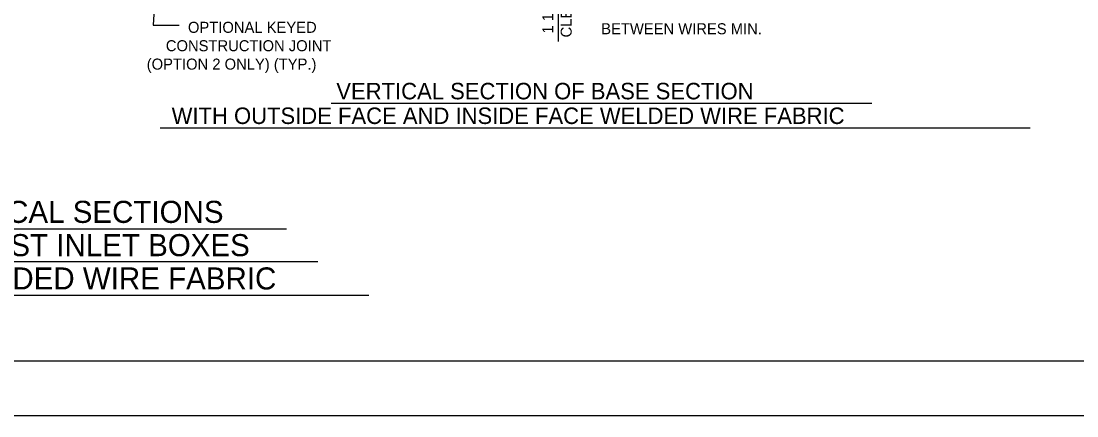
# Model space of a CAD drawing. Extents: x -6420 to 49575, y -4552 to 11624.
# Drawn here: x 5564 to 6505, y 1880 to 2232 of the extents above; entities that cross this region are included whole.
import ezdxf

# ---------------------------------------------------------------- set-up
doc = ezdxf.new("R2010")
doc.units = 0
doc.layers.add('1', color=7, linetype='Continuous')
doc.layers.add('PLT-BNDY', color=7, linetype='Continuous')

msp = doc.modelspace()

# ---------------------------------------------------------------- linework, layer by layer
at = {"layer": '1'}
for p, q in [((6042.56, 2314.91), (6042.56, 2213.71)), ((5840.08, 2158.69), (6322.36, 2158.69)), ((5687.69, 2136.69), (6463.74, 2136.69)), ((5490.12, 2046.75), (5800.4, 2046.75)), ((5459.44, 2017.49), (5828.34, 2017.49)), ((5418.55, 1987.59), (5873.69, 1987.59))]:
    msp.add_line(p, q, dxfattribs=at)
for points in [[(7323.07, 1929.01), (7323.07, 3779.41), (4744.33, 3779.41), (4744.33, 1929.01), (7323.07, 1929.01), (7323.07, 2015.49), (6666.9, 2015.49), (6666.9, 2227.69), (7323.07, 2227.69), (7323.07, 2322.72), (6666.9, 2322.72), (6666.9, 1929.01), (6925.44, 1929.01), (6925.44, 2015.49), (6925.44, 1929.01), (7178.06, 1929.01), (7178.06, 2015.49), (7178.06, 1975.09), (7323.07, 1975.09)], [(5687.99, 2334.07), (5681.29, 2228.23), (5704.73, 2228.23)]]:
    msp.add_lwpolyline(points, dxfattribs=at)
at = {"layer": 'PLT-BNDY'}
msp.add_lwpolyline([(4616.38, 3828.62), (7375.57, 3828.62), (7375.57, 1879.8), (4616.38, 1879.8)], close=True, dxfattribs=at)

# ---------------------------------------------------------------- texts
at = {"layer": '1'}
for s, p in [('CLEAR', (6054.75, 2217.34)), ('1 1/2"', (6038.35, 2220.79))]:
    msp.add_text(s, height=9.843, rotation=90, dxfattribs=at).set_placement(p)
for s, height, p in [('OPTIONAL KEYED', 9.8425, (5712.44, 2221.43)), ('BETWEEN WIRES MIN.', 9.8425, (6081.08, 2220.16)), ('CONSTRUCTION JOINT', 9.8425, (5692.72, 2205.02)), ('(OPTION 2 ONLY) (TYP.)', 9.8425, (5675.67, 2188.62)), ('VERTICAL SECTION OF BASE SECTION', 14.6898, (5844.78, 2162.12)), ('WITH OUTSIDE FACE AND INSIDE FACE WELDED WIRE FABRIC', 14.6898, (5697.88, 2140.13)), ('TYPICAL SECTIONS', 19.685, (5492.62, 2051.91)), ('PRECAST INLET BOXES', 19.685, (5463.33, 2022.23)), ('WITH WELDED WIRE FABRIC', 19.685, (5424.19, 1992.54))]:
    msp.add_text(s, height=height, dxfattribs=at).set_placement(p)

doc.saveas('drawing.dxf')
